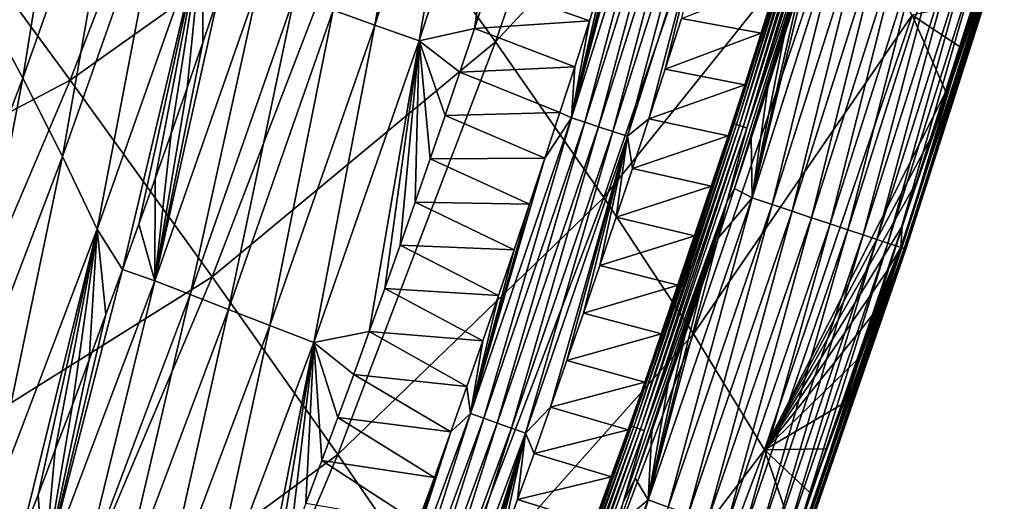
# Model space of a CAD drawing. Header units: millimetres. Extents: x -300 to 300, y -500 to 500.
# Tile 316 of 656: x 245 to 269, y -358 to -346. Entities that reach past the tile are written whole.
import ezdxf

# ---------------------------------------------------------------- set-up
doc = ezdxf.new("R2010")
doc.units = ezdxf.units.MM
doc.header["$LTSCALE"] = 81.481481
for name, color, linetype in [('19', 7, 'CONTINUOUS'), ('21', 7, 'CONTINUOUS'), ('23', 7, 'CONTINUOUS'), ('26', 7, 'CONTINUOUS'), ('27', 7, 'CONTINUOUS'), ('29', 7, 'CONTINUOUS'), ('30', 7, 'CONTINUOUS'), ('32', 7, 'CONTINUOUS')]:
    doc.layers.add(name, color=color, linetype=linetype)

msp = doc.modelspace()

# ---------------------------------------------------------------- linework, layer by layer
at = {"layer": '19', "color": 7, "linetype": 'CONTINUOUS'}
for points in [[(256.319, -346.575, 24.398), (259.964, -336.053, 24.278), (253.24, -342.302, 28.639), (256.319, -346.575, 24.398)], [(256.319, -346.575, 24.398), (262.608, -339.805, 19.818), (259.964, -336.053, 24.278), (256.319, -346.575, 24.398)], [(245.911, -347.509, 32.802), (249.742, -337.574, 32.646), (242.04, -342.236, 36.594), (245.911, -347.509, 32.802)], [(245.911, -347.509, 32.802), (253.24, -342.302, 28.639), (249.742, -337.574, 32.646), (245.911, -347.509, 32.802)], [(258.966, -350.381, 19.916), (262.608, -339.805, 19.818), (256.319, -346.575, 24.398), (258.966, -350.381, 19.916)], [(258.966, -350.381, 19.916), (264.794, -343.099, 15.113), (262.608, -339.805, 19.818), (258.966, -350.381, 19.916)], [(238.027, -351.663, 36.765), (245.911, -347.509, 32.802), (242.04, -342.236, 36.594), (238.027, -351.663, 36.765)], [(249.388, -352.32, 28.779), (253.24, -342.302, 28.639), (245.911, -347.509, 32.802), (249.388, -352.32, 28.779)], [(249.388, -352.32, 28.779), (256.319, -346.575, 24.398), (253.24, -342.302, 28.639), (249.388, -352.32, 28.779)], [(261.163, -353.709, 15.188), (264.794, -343.099, 15.113), (258.966, -350.381, 19.916), (261.163, -353.709, 15.188)], [(261.163, -353.709, 15.188), (266.505, -345.923, 10.157), (264.794, -343.099, 15.113), (261.163, -353.709, 15.188)], [(268.035, -345.605, 6.572), (266.505, -345.923, 10.157), (267.687, -346.702, 6.578), (268.035, -345.605, 6.572)], [(262.896, -356.548, 10.205), (266.505, -345.923, 10.157), (261.163, -353.709, 15.188), (262.896, -356.548, 10.205)], [(266.505, -345.923, 10.157), (262.896, -356.548, 10.205), (267.336, -347.799, 6.585), (266.505, -345.923, 10.157)], [(267.687, -346.702, 6.578), (266.505, -345.923, 10.157), (267.336, -347.799, 6.585), (267.687, -346.702, 6.578)], [(252.456, -356.657, 24.52), (256.319, -346.575, 24.398), (249.388, -352.32, 28.779), (252.456, -356.657, 24.52)], [(252.456, -356.657, 24.52), (258.966, -350.381, 19.916), (256.319, -346.575, 24.398), (252.456, -356.657, 24.52)], [(241.863, -357.027, 32.959), (245.911, -347.509, 32.802), (238.027, -351.663, 36.765), (241.863, -357.027, 32.959)], [(241.863, -357.027, 32.959), (249.388, -352.32, 28.779), (245.911, -347.509, 32.802), (241.863, -357.027, 32.959)], [(267.336, -347.799, 6.585), (262.896, -356.548, 10.205), (266.981, -348.894, 6.592), (267.336, -347.799, 6.585)], [(266.981, -348.894, 6.592), (262.896, -356.548, 10.205), (266.623, -349.988, 6.599), (266.981, -348.894, 6.592)], [(266.623, -349.988, 6.599), (262.896, -356.548, 10.205), (266.262, -351.081, 6.606), (266.623, -349.988, 6.599)], [(255.101, -360.508, 20.017), (258.966, -350.381, 19.916), (252.456, -356.657, 24.52), (255.101, -360.508, 20.017)], [(255.101, -360.508, 20.017), (261.163, -353.709, 15.188), (258.966, -350.381, 19.916), (255.101, -360.508, 20.017)], [(266.262, -351.081, 6.606), (262.896, -356.548, 10.205), (265.897, -352.173, 6.613), (266.262, -351.081, 6.606)], [(245.315, -361.912, 28.921), (249.388, -352.32, 28.779), (241.863, -357.027, 32.959), (245.315, -361.912, 28.921)], [(245.315, -361.912, 28.921), (252.456, -356.657, 24.52), (249.388, -352.32, 28.779), (245.315, -361.912, 28.921)], [(265.897, -352.173, 6.613), (262.896, -356.548, 10.205), (265.528, -353.263, 6.619), (265.897, -352.173, 6.613)], [(265.528, -353.263, 6.619), (262.896, -356.548, 10.205), (265.156, -354.352, 6.626), (265.528, -353.263, 6.619)], [(257.308, -363.863, 15.264), (261.163, -353.709, 15.188), (255.101, -360.508, 20.017), (257.308, -363.863, 15.264)], [(257.308, -363.863, 15.264), (262.896, -356.548, 10.205), (261.163, -353.709, 15.188), (257.308, -363.863, 15.264)], [(265.156, -354.352, 6.626), (262.896, -356.548, 10.205), (264.78, -355.439, 6.633), (265.156, -354.352, 6.626)], [(264.78, -355.439, 6.633), (262.896, -356.548, 10.205), (264.401, -356.524, 6.639), (264.78, -355.439, 6.633)], [(248.369, -366.305, 24.643), (252.456, -356.657, 24.52), (245.315, -361.912, 28.921), (248.369, -366.305, 24.643)], [(248.369, -366.305, 24.643), (255.101, -360.508, 20.017), (252.456, -356.657, 24.52), (248.369, -366.305, 24.643)], [(259.062, -366.709, 10.254), (262.896, -356.548, 10.205), (257.308, -363.863, 15.264), (259.062, -366.709, 10.254)], [(262.896, -356.548, 10.205), (259.062, -366.709, 10.254), (263.631, -358.689, 6.653), (262.896, -356.548, 10.205)], [(264.401, -356.524, 6.639), (262.896, -356.548, 10.205), (264.018, -357.608, 6.646), (264.401, -356.524, 6.639)], [(264.018, -357.608, 6.646), (262.896, -356.548, 10.205), (263.631, -358.689, 6.653), (264.018, -357.608, 6.646)], [(237.594, -366.135, 33.118), (245.315, -361.912, 28.921), (241.863, -357.027, 32.959), (237.594, -366.135, 33.118)]]:
    msp.add_3dface(points, dxfattribs=at)
at = {"layer": '21', "color": 7, "linetype": 'CONTINUOUS'}
for points in [[(243.657, -345.408, 15.552), (246.259, -338.078, 15.539), (244.754, -347.463, 13.743), (243.657, -345.408, 15.552)], [(244.754, -347.463, 13.743), (246.259, -338.078, 15.539), (247.355, -340.122, 13.745), (244.754, -347.463, 13.743)], [(244.754, -347.463, 13.743), (247.355, -340.122, 13.745), (245.724, -349.378, 11.923), (244.754, -347.463, 13.743)], [(245.724, -349.378, 11.923), (247.355, -340.122, 13.745), (248.321, -342.032, 11.942), (245.724, -349.378, 11.923)], [(245.724, -349.378, 11.923), (248.321, -342.032, 11.942), (246.57, -351.155, 10.093), (245.724, -349.378, 11.923)], [(246.57, -351.155, 10.093), (248.321, -342.032, 11.942), (249.163, -343.807, 10.129), (246.57, -351.155, 10.093)], [(246.57, -351.155, 10.093), (249.163, -343.807, 10.129), (247.193, -352.135, 8.761), (246.57, -351.155, 10.093)], [(247.193, -352.135, 8.761), (249.163, -343.807, 10.129), (247.593, -351.028, 8.771), (247.193, -352.135, 8.761)], [(247.593, -351.028, 8.771), (249.163, -343.807, 10.129), (247.989, -349.92, 8.78), (247.593, -351.028, 8.771)], [(247.989, -349.92, 8.78), (249.163, -343.807, 10.129), (248.382, -348.81, 8.79), (247.989, -349.92, 8.78)], [(248.382, -348.81, 8.79), (249.163, -343.807, 10.129), (248.77, -347.699, 8.799), (248.382, -348.81, 8.79)], [(248.77, -347.699, 8.799), (249.163, -343.807, 10.129), (249.154, -346.587, 8.809), (248.77, -347.699, 8.799)], [(249.154, -346.587, 8.809), (249.163, -343.807, 10.129), (249.534, -345.473, 8.819), (249.154, -346.587, 8.809)], [(242.042, -354.56, 13.744), (243.657, -345.408, 15.552), (244.754, -347.463, 13.743), (242.042, -354.56, 13.744)], [(242.042, -354.56, 13.744), (244.754, -347.463, 13.743), (243.014, -356.478, 11.908), (242.042, -354.56, 13.744)], [(243.014, -356.478, 11.908), (244.754, -347.463, 13.743), (245.724, -349.378, 11.923), (243.014, -356.478, 11.908)], [(243.014, -356.478, 11.908), (245.724, -349.378, 11.923), (243.865, -358.253, 10.062), (243.014, -356.478, 11.908)], [(243.865, -358.253, 10.062), (245.724, -349.378, 11.923), (246.57, -351.155, 10.093), (243.865, -358.253, 10.062)], [(243.865, -358.253, 10.062), (246.57, -351.155, 10.093), (244.701, -358.742, 8.704), (243.865, -358.253, 10.062)], [(244.701, -358.742, 8.704), (246.57, -351.155, 10.093), (245.127, -357.645, 8.713), (244.701, -358.742, 8.704)], [(245.127, -357.645, 8.713), (246.57, -351.155, 10.093), (245.549, -356.546, 8.723), (245.127, -357.645, 8.713)], [(245.549, -356.546, 8.723), (246.57, -351.155, 10.093), (245.967, -355.445, 8.732), (245.549, -356.546, 8.723)], [(245.967, -355.445, 8.732), (246.57, -351.155, 10.093), (246.38, -354.343, 8.742), (245.967, -355.445, 8.732)], [(246.38, -354.343, 8.742), (246.57, -351.155, 10.093), (246.788, -353.24, 8.751), (246.38, -354.343, 8.742)], [(246.788, -353.24, 8.751), (246.57, -351.155, 10.093), (247.193, -352.135, 8.761), (246.788, -353.24, 8.751)]]:
    msp.add_3dface(points, dxfattribs=at)
at = {"layer": '23', "color": 7, "linetype": 'CONTINUOUS'}
for points in [[(258.616, -346.059, 1.109), (256.157, -345.186, 2.741), (258.973, -344.937, 1.111), (258.616, -346.059, 1.109)], [(255.804, -346.249, 2.743), (256.157, -345.186, 2.741), (258.616, -346.059, 1.109), (255.804, -346.249, 2.743)], [(258.255, -347.181, 1.107), (255.804, -346.249, 2.743), (258.616, -346.059, 1.109), (258.255, -347.181, 1.107)], [(255.446, -347.312, 2.746), (255.804, -346.249, 2.743), (258.255, -347.181, 1.107), (255.446, -347.312, 2.746)], [(257.89, -348.301, 1.106), (255.446, -347.312, 2.746), (258.255, -347.181, 1.107), (257.89, -348.301, 1.106)], [(255.086, -348.373, 2.748), (255.446, -347.312, 2.746), (257.89, -348.301, 1.106), (255.086, -348.373, 2.748)], [(254.721, -349.432, 2.75), (255.086, -348.373, 2.748), (257.521, -349.42, 1.104), (254.721, -349.432, 2.75)], [(257.521, -349.42, 1.104), (255.086, -348.373, 2.748), (257.89, -348.301, 1.106), (257.521, -349.42, 1.104)], [(254.354, -350.49, 2.752), (254.721, -349.432, 2.75), (257.148, -350.537, 1.102), (254.354, -350.49, 2.752)], [(257.148, -350.537, 1.102), (254.721, -349.432, 2.75), (257.521, -349.42, 1.104), (257.148, -350.537, 1.102)], [(253.982, -351.546, 2.755), (254.354, -350.49, 2.752), (256.77, -351.654, 1.101), (253.982, -351.546, 2.755)], [(256.77, -351.654, 1.101), (254.354, -350.49, 2.752), (257.148, -350.537, 1.102), (256.77, -351.654, 1.101)], [(253.608, -352.602, 2.757), (253.982, -351.546, 2.755), (256.389, -352.77, 1.099), (253.608, -352.602, 2.757)], [(256.389, -352.77, 1.099), (253.982, -351.546, 2.755), (256.77, -351.654, 1.101), (256.389, -352.77, 1.099)], [(253.229, -353.655, 2.759), (253.608, -352.602, 2.757), (256.004, -353.884, 1.097), (253.229, -353.655, 2.759)], [(256.004, -353.884, 1.097), (253.608, -352.602, 2.757), (256.389, -352.77, 1.099), (256.004, -353.884, 1.097)], [(252.847, -354.707, 2.761), (253.229, -353.655, 2.759), (255.614, -354.998, 1.095), (252.847, -354.707, 2.761)], [(255.614, -354.998, 1.095), (253.229, -353.655, 2.759), (256.004, -353.884, 1.097), (255.614, -354.998, 1.095)], [(252.461, -355.758, 2.763), (252.847, -354.707, 2.761), (255.22, -356.11, 1.094), (252.461, -355.758, 2.763)], [(255.22, -356.11, 1.094), (252.847, -354.707, 2.761), (255.614, -354.998, 1.095), (255.22, -356.11, 1.094)], [(252.072, -356.807, 2.765), (252.461, -355.758, 2.763), (254.822, -357.221, 1.092), (252.072, -356.807, 2.765)], [(254.822, -357.221, 1.092), (252.461, -355.758, 2.763), (255.22, -356.11, 1.094), (254.822, -357.221, 1.092)], [(251.679, -357.854, 2.767), (252.072, -356.807, 2.765), (254.419, -358.33, 1.09), (251.679, -357.854, 2.767)], [(254.419, -358.33, 1.09), (252.072, -356.807, 2.765), (254.822, -357.221, 1.092), (254.419, -358.33, 1.09)]]:
    msp.add_3dface(points, dxfattribs=at)
at = {"layer": '26', "color": 7, "linetype": 'CONTINUOUS'}
for points in [[(254.744, -338.385, 5.461), (253.364, -346.163, 4.452), (252.345, -345.796, 5.44), (254.744, -338.385, 5.461)], [(255.772, -338.73, 4.46), (253.364, -346.163, 4.452), (254.744, -338.385, 5.461), (255.772, -338.73, 4.46)], [(255.772, -338.73, 4.46), (254.447, -346.551, 3.548), (253.364, -346.163, 4.452), (255.772, -338.73, 4.46)], [(256.864, -339.095, 3.543), (254.447, -346.551, 3.548), (255.772, -338.73, 4.46), (256.864, -339.095, 3.543)], [(256.864, -339.095, 3.543), (255.804, -346.249, 2.743), (254.447, -346.551, 3.548), (256.864, -339.095, 3.543)], [(256.157, -345.186, 2.741), (255.804, -346.249, 2.743), (256.864, -339.095, 3.543), (256.157, -345.186, 2.741)], [(249.534, -345.473, 8.819), (250.526, -345.138, 7.638), (247.981, -352.417, 7.588), (249.534, -345.473, 8.819)], [(250.526, -345.138, 7.638), (248.846, -352.753, 6.469), (247.981, -352.417, 7.588), (250.526, -345.138, 7.638)], [(251.396, -345.453, 6.505), (248.846, -352.753, 6.469), (250.526, -345.138, 7.638), (251.396, -345.453, 6.505)], [(249.154, -346.587, 8.809), (249.534, -345.473, 8.819), (247.981, -352.417, 7.588), (249.154, -346.587, 8.809)], [(251.396, -345.453, 6.505), (249.788, -353.118, 5.418), (248.846, -352.753, 6.469), (251.396, -345.453, 6.505)], [(252.345, -345.796, 5.44), (249.788, -353.118, 5.418), (251.396, -345.453, 6.505), (252.345, -345.796, 5.44)], [(252.345, -345.796, 5.44), (250.799, -353.508, 4.443), (249.788, -353.118, 5.418), (252.345, -345.796, 5.44)], [(253.364, -346.163, 4.452), (250.799, -353.508, 4.443), (252.345, -345.796, 5.44), (253.364, -346.163, 4.452)], [(253.364, -346.163, 4.452), (251.871, -353.921, 3.551), (250.799, -353.508, 4.443), (253.364, -346.163, 4.452)], [(254.447, -346.551, 3.548), (251.871, -353.921, 3.551), (253.364, -346.163, 4.452), (254.447, -346.551, 3.548)], [(255.804, -346.249, 2.743), (255.446, -347.312, 2.746), (254.447, -346.551, 3.548), (255.804, -346.249, 2.743)], [(248.77, -347.699, 8.799), (249.154, -346.587, 8.809), (247.981, -352.417, 7.588), (248.77, -347.699, 8.799)], [(254.447, -346.551, 3.548), (253.229, -353.655, 2.759), (251.871, -353.921, 3.551), (254.447, -346.551, 3.548)], [(253.608, -352.602, 2.757), (253.229, -353.655, 2.759), (254.447, -346.551, 3.548), (253.608, -352.602, 2.757)], [(253.982, -351.546, 2.755), (253.608, -352.602, 2.757), (254.447, -346.551, 3.548), (253.982, -351.546, 2.755)], [(254.354, -350.49, 2.752), (253.982, -351.546, 2.755), (254.447, -346.551, 3.548), (254.354, -350.49, 2.752)], [(254.721, -349.432, 2.75), (254.354, -350.49, 2.752), (254.447, -346.551, 3.548), (254.721, -349.432, 2.75)], [(255.446, -347.312, 2.746), (255.086, -348.373, 2.748), (254.447, -346.551, 3.548), (255.446, -347.312, 2.746)], [(255.086, -348.373, 2.748), (254.721, -349.432, 2.75), (254.447, -346.551, 3.548), (255.086, -348.373, 2.748)], [(248.382, -348.81, 8.79), (248.77, -347.699, 8.799), (247.981, -352.417, 7.588), (248.382, -348.81, 8.79)], [(247.989, -349.92, 8.78), (248.382, -348.81, 8.79), (247.981, -352.417, 7.588), (247.989, -349.92, 8.78)], [(247.593, -351.028, 8.771), (247.989, -349.92, 8.78), (247.981, -352.417, 7.588), (247.593, -351.028, 8.771)], [(247.193, -352.135, 8.761), (247.593, -351.028, 8.771), (247.981, -352.417, 7.588), (247.193, -352.135, 8.761)], [(246.788, -353.24, 8.751), (247.193, -352.135, 8.761), (245.27, -359.598, 7.539), (246.788, -353.24, 8.751)], [(247.193, -352.135, 8.761), (247.981, -352.417, 7.588), (245.27, -359.598, 7.539), (247.193, -352.135, 8.761)], [(247.981, -352.417, 7.588), (246.129, -359.957, 6.433), (245.27, -359.598, 7.539), (247.981, -352.417, 7.588)], [(248.846, -352.753, 6.469), (246.129, -359.957, 6.433), (247.981, -352.417, 7.588), (248.846, -352.753, 6.469)], [(248.846, -352.753, 6.469), (247.062, -360.345, 5.395), (246.129, -359.957, 6.433), (248.846, -352.753, 6.469)], [(249.788, -353.118, 5.418), (247.062, -360.345, 5.395), (248.846, -352.753, 6.469), (249.788, -353.118, 5.418)], [(246.38, -354.343, 8.742), (246.788, -353.24, 8.751), (245.27, -359.598, 7.539), (246.38, -354.343, 8.742)], [(249.788, -353.118, 5.418), (248.063, -360.759, 4.433), (247.062, -360.345, 5.395), (249.788, -353.118, 5.418)], [(250.799, -353.508, 4.443), (248.063, -360.759, 4.433), (249.788, -353.118, 5.418), (250.799, -353.508, 4.443)], [(250.799, -353.508, 4.443), (249.123, -361.197, 3.554), (248.063, -360.759, 4.433), (250.799, -353.508, 4.443)], [(251.871, -353.921, 3.551), (249.123, -361.197, 3.554), (250.799, -353.508, 4.443), (251.871, -353.921, 3.551)], [(253.229, -353.655, 2.759), (252.847, -354.707, 2.761), (251.871, -353.921, 3.551), (253.229, -353.655, 2.759)], [(251.871, -353.921, 3.551), (250.476, -360.987, 2.773), (249.123, -361.197, 3.554), (251.871, -353.921, 3.551)], [(250.88, -359.944, 2.771), (250.476, -360.987, 2.773), (251.871, -353.921, 3.551), (250.88, -359.944, 2.771)], [(251.281, -358.9, 2.769), (250.88, -359.944, 2.771), (251.871, -353.921, 3.551), (251.281, -358.9, 2.769)], [(251.679, -357.854, 2.767), (251.281, -358.9, 2.769), (251.871, -353.921, 3.551), (251.679, -357.854, 2.767)], [(252.072, -356.807, 2.765), (251.679, -357.854, 2.767), (251.871, -353.921, 3.551), (252.072, -356.807, 2.765)], [(252.847, -354.707, 2.761), (252.461, -355.758, 2.763), (251.871, -353.921, 3.551), (252.847, -354.707, 2.761)], [(252.461, -355.758, 2.763), (252.072, -356.807, 2.765), (251.871, -353.921, 3.551), (252.461, -355.758, 2.763)], [(245.967, -355.445, 8.732), (246.38, -354.343, 8.742), (245.27, -359.598, 7.539), (245.967, -355.445, 8.732)], [(245.549, -356.546, 8.723), (245.967, -355.445, 8.732), (245.27, -359.598, 7.539), (245.549, -356.546, 8.723)], [(245.127, -357.645, 8.713), (245.549, -356.546, 8.723), (245.27, -359.598, 7.539), (245.127, -357.645, 8.713)], [(244.701, -358.742, 8.704), (245.127, -357.645, 8.713), (245.27, -359.598, 7.539), (244.701, -358.742, 8.704)]]:
    msp.add_3dface(points, dxfattribs=at)
at = {"layer": '27', "color": 7, "linetype": 'CONTINUOUS'}
for points in [[(262.594, -350.39, 0.109), (264.186, -343.87, 0.031), (264.971, -342.945, 0.108), (262.594, -350.39, 0.109)], [(262.594, -350.39, 0.109), (264.971, -342.945, 0.108), (263.083, -350.552, 0.247), (262.594, -350.39, 0.109)], [(263.083, -350.552, 0.247), (264.971, -342.945, 0.108), (265.461, -343.096, 0.244), (263.083, -350.552, 0.247)], [(263.083, -350.552, 0.247), (265.461, -343.096, 0.244), (263.571, -350.714, 0.447), (263.083, -350.552, 0.247)], [(263.571, -350.714, 0.447), (265.461, -343.096, 0.244), (265.95, -343.247, 0.443), (263.571, -350.714, 0.447)], [(263.571, -350.714, 0.447), (265.95, -343.247, 0.443), (264.049, -350.873, 0.711), (263.571, -350.714, 0.447)], [(264.049, -350.873, 0.711), (265.95, -343.247, 0.443), (266.43, -343.394, 0.704), (264.049, -350.873, 0.711)], [(264.049, -350.873, 0.711), (266.43, -343.394, 0.704), (264.506, -351.025, 1.039), (264.049, -350.873, 0.711)], [(264.506, -351.025, 1.039), (266.43, -343.394, 0.704), (266.888, -343.536, 1.029), (264.506, -351.025, 1.039)], [(264.506, -351.025, 1.039), (266.888, -343.536, 1.029), (264.931, -351.166, 1.427), (264.506, -351.025, 1.039)], [(264.931, -351.166, 1.427), (266.888, -343.536, 1.029), (267.314, -343.667, 1.414), (264.931, -351.166, 1.427)], [(264.931, -351.166, 1.427), (267.314, -343.667, 1.414), (265.312, -351.292, 1.871), (264.931, -351.166, 1.427)], [(265.312, -351.292, 1.871), (267.314, -343.667, 1.414), (267.698, -343.785, 1.853), (265.312, -351.292, 1.871)], [(263.782, -345.159, 0.031), (264.186, -343.87, 0.031), (262.594, -350.39, 0.109), (263.782, -345.159, 0.031)], [(265.312, -351.292, 1.871), (267.698, -343.785, 1.853), (265.642, -351.402, 2.362), (265.312, -351.292, 1.871)], [(265.642, -351.402, 2.362), (267.698, -343.785, 1.853), (268.03, -343.887, 2.339), (265.642, -351.402, 2.362)], [(265.642, -351.402, 2.362), (268.03, -343.887, 2.339), (265.912, -351.491, 2.888), (265.642, -351.402, 2.362)], [(265.912, -351.491, 2.888), (268.03, -343.887, 2.339), (268.304, -343.972, 2.861), (265.912, -351.491, 2.888)], [(265.912, -351.491, 2.888), (268.304, -343.972, 2.861), (266.119, -351.56, 3.439), (265.912, -351.491, 2.888)], [(266.119, -351.56, 3.439), (268.304, -343.972, 2.861), (268.514, -344.037, 3.407), (266.119, -351.56, 3.439)], [(266.119, -351.56, 3.439), (268.514, -344.037, 3.407), (266.26, -351.607, 4.001), (266.119, -351.56, 3.439)], [(268.647, -344.078, 6.096), (266.262, -351.081, 6.606), (266.23, -351.597, 6.143), (268.647, -344.078, 6.096)], [(268.647, -344.078, 6.096), (266.23, -351.597, 6.143), (268.729, -344.103, 5.596), (268.647, -344.078, 6.096)], [(266.23, -351.597, 6.143), (266.317, -351.626, 5.642), (268.729, -344.103, 5.596), (266.23, -351.597, 6.143)], [(266.26, -351.607, 4.001), (268.514, -344.037, 3.407), (268.659, -344.081, 3.964), (266.26, -351.607, 4.001)], [(266.26, -351.607, 4.001), (268.659, -344.081, 3.964), (266.338, -351.633, 4.562), (266.26, -351.607, 4.001)], [(266.623, -349.988, 6.599), (266.262, -351.081, 6.606), (268.647, -344.078, 6.096), (266.623, -349.988, 6.599)], [(266.317, -351.626, 5.642), (268.763, -344.113, 5.069), (268.729, -344.103, 5.596), (266.317, -351.626, 5.642)], [(266.355, -351.639, 5.112), (268.763, -344.113, 5.069), (266.317, -351.626, 5.642), (266.355, -351.639, 5.112)], [(266.338, -351.633, 4.562), (268.659, -344.081, 3.964), (268.741, -344.107, 4.522), (266.338, -351.633, 4.562)], [(266.338, -351.633, 4.562), (268.741, -344.107, 4.522), (266.355, -351.639, 5.112), (266.338, -351.633, 4.562)], [(266.355, -351.639, 5.112), (268.741, -344.107, 4.522), (268.763, -344.113, 5.069), (266.355, -351.639, 5.112)], [(266.981, -348.894, 6.592), (266.623, -349.988, 6.599), (268.647, -344.078, 6.096), (266.981, -348.894, 6.592)], [(267.336, -347.799, 6.585), (266.981, -348.894, 6.592), (268.647, -344.078, 6.096), (267.336, -347.799, 6.585)], [(267.687, -346.702, 6.578), (267.336, -347.799, 6.585), (268.647, -344.078, 6.096), (267.687, -346.702, 6.578)], [(268.035, -345.605, 6.572), (267.687, -346.702, 6.578), (268.647, -344.078, 6.096), (268.035, -345.605, 6.572)], [(263.378, -346.431, 0.031), (263.782, -345.159, 0.031), (262.594, -350.39, 0.109), (263.378, -346.431, 0.031)], [(262.975, -347.688, 0.031), (263.378, -346.431, 0.031), (262.594, -350.39, 0.109), (262.975, -347.688, 0.031)], [(262.571, -348.93, 0.031), (262.975, -347.688, 0.031), (262.594, -350.39, 0.109), (262.571, -348.93, 0.031)], [(262.166, -350.157, 0.031), (262.571, -348.93, 0.031), (262.594, -350.39, 0.109), (262.166, -350.157, 0.031)], [(261.761, -351.371, 0.031), (262.166, -350.157, 0.031), (262.594, -350.39, 0.109), (261.761, -351.371, 0.031)], [(260.053, -357.772, 0.109), (261.761, -351.371, 0.031), (262.594, -350.39, 0.109), (260.053, -357.772, 0.109)], [(260.053, -357.772, 0.109), (262.594, -350.39, 0.109), (260.539, -357.946, 0.249), (260.053, -357.772, 0.109)], [(260.539, -357.946, 0.249), (262.594, -350.39, 0.109), (263.083, -350.552, 0.247), (260.539, -357.946, 0.249)], [(260.539, -357.946, 0.249), (263.083, -350.552, 0.247), (261.026, -358.121, 0.45), (260.539, -357.946, 0.249)], [(261.026, -358.121, 0.45), (263.083, -350.552, 0.247), (263.571, -350.714, 0.447), (261.026, -358.121, 0.45)], [(261.026, -358.121, 0.45), (263.571, -350.714, 0.447), (261.502, -358.291, 0.717), (261.026, -358.121, 0.45)], [(261.502, -358.291, 0.717), (263.571, -350.714, 0.447), (264.049, -350.873, 0.711), (261.502, -358.291, 0.717)], [(261.502, -358.291, 0.717), (264.049, -350.873, 0.711), (261.957, -358.454, 1.048), (261.502, -358.291, 0.717)], [(261.957, -358.454, 1.048), (264.049, -350.873, 0.711), (264.506, -351.025, 1.039), (261.957, -358.454, 1.048)], [(261.957, -358.454, 1.048), (264.506, -351.025, 1.039), (262.379, -358.605, 1.441), (261.957, -358.454, 1.048)], [(262.379, -358.605, 1.441), (264.506, -351.025, 1.039), (264.931, -351.166, 1.427), (262.379, -358.605, 1.441)], [(266.262, -351.081, 6.606), (265.897, -352.173, 6.613), (266.23, -351.597, 6.143), (266.262, -351.081, 6.606)], [(261.356, -352.571, 0.031), (261.761, -351.371, 0.031), (260.053, -357.772, 0.109), (261.356, -352.571, 0.031)], [(262.379, -358.605, 1.441), (264.931, -351.166, 1.427), (262.758, -358.741, 1.889), (262.379, -358.605, 1.441)], [(262.758, -358.741, 1.889), (264.931, -351.166, 1.427), (265.312, -351.292, 1.871), (262.758, -358.741, 1.889)], [(262.758, -358.741, 1.889), (265.312, -351.292, 1.871), (263.085, -358.858, 2.384), (262.758, -358.741, 1.889)], [(263.085, -358.858, 2.384), (265.312, -351.292, 1.871), (265.642, -351.402, 2.362), (263.085, -358.858, 2.384)], [(263.085, -358.858, 2.384), (265.642, -351.402, 2.362), (263.352, -358.954, 2.915), (263.085, -358.858, 2.384)], [(263.352, -358.954, 2.915), (265.642, -351.402, 2.362), (265.912, -351.491, 2.888), (263.352, -358.954, 2.915)], [(263.352, -358.954, 2.915), (265.912, -351.491, 2.888), (263.555, -359.026, 3.47), (263.352, -358.954, 2.915)], [(263.555, -359.026, 3.47), (265.912, -351.491, 2.888), (266.119, -351.56, 3.439), (263.555, -359.026, 3.47)], [(263.555, -359.026, 3.47), (266.119, -351.56, 3.439), (263.692, -359.076, 4.037), (263.555, -359.026, 3.47)], [(264.018, -357.608, 6.646), (263.631, -358.689, 6.653), (266.23, -351.597, 6.143), (264.018, -357.608, 6.646)], [(266.23, -351.597, 6.143), (263.631, -358.689, 6.653), (263.645, -359.059, 6.189), (266.23, -351.597, 6.143)], [(266.23, -351.597, 6.143), (263.645, -359.059, 6.189), (266.317, -351.626, 5.642), (266.23, -351.597, 6.143)], [(263.645, -359.059, 6.189), (263.736, -359.091, 5.686), (266.317, -351.626, 5.642), (263.645, -359.059, 6.189)], [(263.692, -359.076, 4.037), (266.119, -351.56, 3.439), (266.26, -351.607, 4.001), (263.692, -359.076, 4.037)], [(263.692, -359.076, 4.037), (266.26, -351.607, 4.001), (263.765, -359.102, 4.602), (263.692, -359.076, 4.037)], [(263.736, -359.091, 5.686), (266.355, -351.639, 5.112), (266.317, -351.626, 5.642), (263.736, -359.091, 5.686)], [(263.778, -359.106, 5.155), (266.355, -351.639, 5.112), (263.736, -359.091, 5.686), (263.778, -359.106, 5.155)], [(263.765, -359.102, 4.602), (266.26, -351.607, 4.001), (266.338, -351.633, 4.562), (263.765, -359.102, 4.602)], [(263.765, -359.102, 4.602), (266.338, -351.633, 4.562), (263.778, -359.106, 5.155), (263.765, -359.102, 4.602)], [(263.778, -359.106, 5.155), (266.338, -351.633, 4.562), (266.355, -351.639, 5.112), (263.778, -359.106, 5.155)], [(264.401, -356.524, 6.639), (264.018, -357.608, 6.646), (266.23, -351.597, 6.143), (264.401, -356.524, 6.639)], [(264.78, -355.439, 6.633), (264.401, -356.524, 6.639), (266.23, -351.597, 6.143), (264.78, -355.439, 6.633)], [(265.156, -354.352, 6.626), (264.78, -355.439, 6.633), (266.23, -351.597, 6.143), (265.156, -354.352, 6.626)], [(265.528, -353.263, 6.619), (265.156, -354.352, 6.626), (266.23, -351.597, 6.143), (265.528, -353.263, 6.619)], [(265.897, -352.173, 6.613), (265.528, -353.263, 6.619), (266.23, -351.597, 6.143), (265.897, -352.173, 6.613)], [(260.95, -353.759, 0.031), (261.356, -352.571, 0.031), (260.053, -357.772, 0.109), (260.95, -353.759, 0.031)], [(260.544, -354.932, 0.031), (260.95, -353.759, 0.031), (260.053, -357.772, 0.109), (260.544, -354.932, 0.031)], [(260.138, -356.091, 0.031), (260.544, -354.932, 0.031), (260.053, -357.772, 0.109), (260.138, -356.091, 0.031)], [(259.73, -357.239, 0.031), (260.138, -356.091, 0.031), (260.053, -357.772, 0.109), (259.73, -357.239, 0.031)], [(259.322, -358.376, 0.031), (259.73, -357.239, 0.031), (260.053, -357.772, 0.109), (259.322, -358.376, 0.031)], [(257.337, -365.077, 0.11), (259.322, -358.376, 0.031), (260.053, -357.772, 0.109), (257.337, -365.077, 0.11)], [(257.337, -365.077, 0.11), (260.053, -357.772, 0.109), (257.821, -365.264, 0.251), (257.337, -365.077, 0.11)], [(257.821, -365.264, 0.251), (260.053, -357.772, 0.109), (260.539, -357.946, 0.249), (257.821, -365.264, 0.251)]]:
    msp.add_3dface(points, dxfattribs=at)
at = {"layer": '29', "color": 7, "linetype": 'CONTINUOUS'}
for points in [[(262.817, -346.364, 0.5), (260.863, -346.004, 0.5), (263.222, -345.089, 0.5), (262.817, -346.364, 0.5)], [(260.464, -347.239, 0.5), (260.863, -346.004, 0.5), (262.817, -346.364, 0.5), (260.464, -347.239, 0.5)], [(262.412, -347.623, 0.5), (260.464, -347.239, 0.5), (262.817, -346.364, 0.5), (262.412, -347.623, 0.5)], [(260.066, -348.459, 0.5), (260.464, -347.239, 0.5), (262.412, -347.623, 0.5), (260.066, -348.459, 0.5)], [(262.006, -348.869, 0.5), (260.066, -348.459, 0.5), (262.412, -347.623, 0.5), (262.006, -348.869, 0.5)], [(259.667, -349.666, 0.5), (260.066, -348.459, 0.5), (262.006, -348.869, 0.5), (259.667, -349.666, 0.5)], [(261.6, -350.1, 0.5), (259.667, -349.666, 0.5), (262.006, -348.869, 0.5), (261.6, -350.1, 0.5)], [(259.267, -350.859, 0.5), (259.667, -349.666, 0.5), (261.6, -350.1, 0.5), (259.267, -350.859, 0.5)], [(261.193, -351.317, 0.5), (259.267, -350.859, 0.5), (261.6, -350.1, 0.5), (261.193, -351.317, 0.5)], [(258.867, -352.039, 0.5), (259.267, -350.859, 0.5), (261.193, -351.317, 0.5), (258.867, -352.039, 0.5)], [(260.786, -352.52, 0.5), (258.867, -352.039, 0.5), (261.193, -351.317, 0.5), (260.786, -352.52, 0.5)], [(258.466, -353.206, 0.5), (258.867, -352.039, 0.5), (260.786, -352.52, 0.5), (258.466, -353.206, 0.5)], [(260.378, -353.711, 0.5), (258.466, -353.206, 0.5), (260.786, -352.52, 0.5), (260.378, -353.711, 0.5)], [(258.064, -354.362, 0.5), (258.466, -353.206, 0.5), (260.378, -353.711, 0.5), (258.064, -354.362, 0.5)], [(259.97, -354.889, 0.5), (258.064, -354.362, 0.5), (260.378, -353.711, 0.5), (259.97, -354.889, 0.5)], [(257.662, -355.505, 0.5), (258.064, -354.362, 0.5), (259.97, -354.889, 0.5), (257.662, -355.505, 0.5)], [(259.561, -356.054, 0.5), (257.662, -355.505, 0.5), (259.97, -354.889, 0.5), (259.561, -356.054, 0.5)], [(257.259, -356.637, 0.5), (257.662, -355.505, 0.5), (259.561, -356.054, 0.5), (257.259, -356.637, 0.5)], [(259.151, -357.208, 0.5), (257.259, -356.637, 0.5), (259.561, -356.054, 0.5), (259.151, -357.208, 0.5)], [(256.855, -357.758, 0.5), (257.259, -356.637, 0.5), (259.151, -357.208, 0.5), (256.855, -357.758, 0.5)], [(258.741, -358.349, 0.5), (256.855, -357.758, 0.5), (259.151, -357.208, 0.5), (258.741, -358.349, 0.5)], [(256.45, -358.868, 0.5), (256.855, -357.758, 0.5), (258.741, -358.349, 0.5), (256.45, -358.868, 0.5)]]:
    msp.add_3dface(points, dxfattribs=at)
at = {"layer": '30', "color": 7, "linetype": 'CONTINUOUS'}
for points in [[(262.121, -348.566, 0.404), (264.434, -341.172, 0.5), (264.465, -341.121, 0.404), (262.121, -348.566, 0.404)], [(262.121, -348.566, 0.404), (264.465, -341.121, 0.404), (262.155, -348.577, 0.307), (262.121, -348.566, 0.404)], [(264.03, -342.494, 0.5), (264.434, -341.172, 0.5), (262.121, -348.566, 0.404), (264.03, -342.494, 0.5)], [(262.155, -348.577, 0.307), (264.465, -341.121, 0.404), (264.499, -341.132, 0.307), (262.155, -348.577, 0.307)], [(262.155, -348.577, 0.307), (264.499, -341.132, 0.307), (262.21, -348.595, 0.216), (262.155, -348.577, 0.307)], [(262.21, -348.595, 0.216), (264.499, -341.132, 0.307), (264.555, -341.149, 0.216), (262.21, -348.595, 0.216)], [(262.21, -348.595, 0.216), (264.555, -341.149, 0.216), (262.284, -348.62, 0.138), (262.21, -348.595, 0.216)], [(262.284, -348.62, 0.138), (264.555, -341.149, 0.216), (264.629, -341.171, 0.138), (262.284, -348.62, 0.138)], [(262.284, -348.62, 0.138), (264.629, -341.171, 0.138), (262.372, -348.648, 0.079), (262.284, -348.62, 0.138)], [(262.372, -348.648, 0.079), (264.629, -341.171, 0.138), (264.718, -341.198, 0.079), (262.372, -348.648, 0.079)], [(262.372, -348.648, 0.079), (264.718, -341.198, 0.079), (262.468, -348.68, 0.042), (262.372, -348.648, 0.079)], [(262.468, -348.68, 0.042), (264.718, -341.198, 0.079), (264.814, -341.227, 0.042), (262.468, -348.68, 0.042)], [(262.468, -348.68, 0.042), (264.814, -341.227, 0.042), (264.349, -343.093, 0.028), (262.468, -348.68, 0.042)], [(263.626, -343.8, 0.5), (264.03, -342.494, 0.5), (262.121, -348.566, 0.404), (263.626, -343.8, 0.5)], [(262.166, -350.157, 0.031), (261.976, -350.493, 0.028), (264.349, -343.093, 0.028), (262.166, -350.157, 0.031)], [(261.976, -350.493, 0.028), (262.468, -348.68, 0.042), (264.349, -343.093, 0.028), (261.976, -350.493, 0.028)], [(262.571, -348.93, 0.031), (262.166, -350.157, 0.031), (264.349, -343.093, 0.028), (262.571, -348.93, 0.031)], [(262.975, -347.688, 0.031), (262.571, -348.93, 0.031), (264.349, -343.093, 0.028), (262.975, -347.688, 0.031)], [(263.378, -346.431, 0.031), (262.975, -347.688, 0.031), (264.349, -343.093, 0.028), (263.378, -346.431, 0.031)], [(263.782, -345.159, 0.031), (263.378, -346.431, 0.031), (264.349, -343.093, 0.028), (263.782, -345.159, 0.031)], [(263.222, -345.089, 0.5), (263.626, -343.8, 0.5), (262.121, -348.566, 0.404), (263.222, -345.089, 0.5)], [(262.817, -346.364, 0.5), (263.222, -345.089, 0.5), (262.121, -348.566, 0.404), (262.817, -346.364, 0.5)], [(262.412, -347.623, 0.5), (262.817, -346.364, 0.5), (262.121, -348.566, 0.404), (262.412, -347.623, 0.5)], [(262.006, -348.869, 0.5), (262.412, -347.623, 0.5), (262.121, -348.566, 0.404), (262.006, -348.869, 0.5)], [(259.611, -355.956, 0.404), (262.006, -348.869, 0.5), (262.121, -348.566, 0.404), (259.611, -355.956, 0.404)], [(259.611, -355.956, 0.404), (262.121, -348.566, 0.404), (259.645, -355.968, 0.307), (259.611, -355.956, 0.404)], [(259.645, -355.968, 0.307), (262.121, -348.566, 0.404), (262.155, -348.577, 0.307), (259.645, -355.968, 0.307)], [(259.645, -355.968, 0.307), (262.155, -348.577, 0.307), (259.699, -355.987, 0.216), (259.645, -355.968, 0.307)], [(259.699, -355.987, 0.216), (262.155, -348.577, 0.307), (262.21, -348.595, 0.216), (259.699, -355.987, 0.216)], [(259.699, -355.987, 0.216), (262.21, -348.595, 0.216), (259.773, -356.013, 0.138), (259.699, -355.987, 0.216)], [(259.773, -356.013, 0.138), (262.21, -348.595, 0.216), (262.284, -348.62, 0.138), (259.773, -356.013, 0.138)], [(259.773, -356.013, 0.138), (262.284, -348.62, 0.138), (259.86, -356.044, 0.079), (259.773, -356.013, 0.138)], [(259.86, -356.044, 0.079), (262.284, -348.62, 0.138), (262.372, -348.648, 0.079), (259.86, -356.044, 0.079)], [(259.86, -356.044, 0.079), (262.372, -348.648, 0.079), (259.955, -356.078, 0.042), (259.86, -356.044, 0.079)], [(259.955, -356.078, 0.042), (262.372, -348.648, 0.079), (262.468, -348.68, 0.042), (259.955, -356.078, 0.042)], [(259.955, -356.078, 0.042), (262.468, -348.68, 0.042), (261.976, -350.493, 0.028), (259.955, -356.078, 0.042)], [(261.6, -350.1, 0.5), (262.006, -348.869, 0.5), (259.611, -355.956, 0.404), (261.6, -350.1, 0.5)], [(261.193, -351.317, 0.5), (261.6, -350.1, 0.5), (259.611, -355.956, 0.404), (261.193, -351.317, 0.5)], [(262.166, -350.157, 0.031), (261.761, -351.371, 0.031), (261.976, -350.493, 0.028), (262.166, -350.157, 0.031)], [(259.73, -357.239, 0.031), (259.437, -357.836, 0.028), (261.976, -350.493, 0.028), (259.73, -357.239, 0.031)], [(259.437, -357.836, 0.028), (259.955, -356.078, 0.042), (261.976, -350.493, 0.028), (259.437, -357.836, 0.028)], [(260.138, -356.091, 0.031), (259.73, -357.239, 0.031), (261.976, -350.493, 0.028), (260.138, -356.091, 0.031)], [(260.544, -354.932, 0.031), (260.138, -356.091, 0.031), (261.976, -350.493, 0.028), (260.544, -354.932, 0.031)], [(260.95, -353.759, 0.031), (260.544, -354.932, 0.031), (261.976, -350.493, 0.028), (260.95, -353.759, 0.031)], [(261.356, -352.571, 0.031), (260.95, -353.759, 0.031), (261.976, -350.493, 0.028), (261.356, -352.571, 0.031)], [(261.761, -351.371, 0.031), (261.356, -352.571, 0.031), (261.976, -350.493, 0.028), (261.761, -351.371, 0.031)], [(260.786, -352.52, 0.5), (261.193, -351.317, 0.5), (259.611, -355.956, 0.404), (260.786, -352.52, 0.5)], [(260.378, -353.711, 0.5), (260.786, -352.52, 0.5), (259.611, -355.956, 0.404), (260.378, -353.711, 0.5)], [(259.97, -354.889, 0.5), (260.378, -353.711, 0.5), (259.611, -355.956, 0.404), (259.97, -354.889, 0.5)], [(259.561, -356.054, 0.5), (259.97, -354.889, 0.5), (259.611, -355.956, 0.404), (259.561, -356.054, 0.5)], [(256.925, -363.281, 0.404), (259.561, -356.054, 0.5), (259.611, -355.956, 0.404), (256.925, -363.281, 0.404)], [(256.925, -363.281, 0.404), (259.611, -355.956, 0.404), (256.959, -363.294, 0.307), (256.925, -363.281, 0.404)], [(256.959, -363.294, 0.307), (259.611, -355.956, 0.404), (259.645, -355.968, 0.307), (256.959, -363.294, 0.307)], [(256.959, -363.294, 0.307), (259.645, -355.968, 0.307), (257.013, -363.315, 0.216), (256.959, -363.294, 0.307)], [(257.013, -363.315, 0.216), (259.645, -355.968, 0.307), (259.699, -355.987, 0.216), (257.013, -363.315, 0.216)], [(259.151, -357.208, 0.5), (259.561, -356.054, 0.5), (256.925, -363.281, 0.404), (259.151, -357.208, 0.5)], [(257.013, -363.315, 0.216), (259.699, -355.987, 0.216), (257.085, -363.342, 0.138), (257.013, -363.315, 0.216)], [(257.085, -363.342, 0.138), (259.699, -355.987, 0.216), (259.773, -356.013, 0.138), (257.085, -363.342, 0.138)], [(257.085, -363.342, 0.138), (259.773, -356.013, 0.138), (257.172, -363.375, 0.079), (257.085, -363.342, 0.138)], [(257.172, -363.375, 0.079), (259.773, -356.013, 0.138), (259.86, -356.044, 0.079), (257.172, -363.375, 0.079)], [(257.172, -363.375, 0.079), (259.86, -356.044, 0.079), (257.266, -363.411, 0.042), (257.172, -363.375, 0.079)], [(257.266, -363.411, 0.042), (259.86, -356.044, 0.079), (259.955, -356.078, 0.042), (257.266, -363.411, 0.042)], [(257.266, -363.411, 0.042), (259.955, -356.078, 0.042), (259.437, -357.836, 0.028), (257.266, -363.411, 0.042)], [(258.741, -358.349, 0.5), (259.151, -357.208, 0.5), (256.925, -363.281, 0.404), (258.741, -358.349, 0.5)], [(259.73, -357.239, 0.031), (259.322, -358.376, 0.031), (259.437, -357.836, 0.028), (259.73, -357.239, 0.031)]]:
    msp.add_3dface(points, dxfattribs=at)
at = {"layer": '32', "color": 7, "linetype": 'CONTINUOUS'}
for points in [[(258.174, -348.429, 0.931), (260.022, -341.565, 1.116), (260.478, -341.141, 0.939), (258.174, -348.429, 0.931)], [(258.174, -348.429, 0.931), (260.478, -341.141, 0.939), (258.5, -348.537, 0.777), (258.174, -348.429, 0.931)], [(258.5, -348.537, 0.777), (260.478, -341.141, 0.939), (260.808, -341.242, 0.783), (258.5, -348.537, 0.777)], [(258.5, -348.537, 0.777), (260.808, -341.242, 0.783), (258.839, -348.649, 0.656), (258.5, -348.537, 0.777)], [(258.839, -348.649, 0.656), (260.808, -341.242, 0.783), (261.153, -341.348, 0.659), (258.839, -348.649, 0.656)], [(258.839, -348.649, 0.656), (261.153, -341.348, 0.659), (259.188, -348.765, 0.569), (258.839, -348.649, 0.656)], [(259.188, -348.765, 0.569), (261.153, -341.348, 0.659), (261.508, -341.457, 0.57), (259.188, -348.765, 0.569)], [(259.188, -348.765, 0.569), (261.508, -341.457, 0.57), (259.542, -348.881, 0.517), (259.188, -348.765, 0.569)], [(259.542, -348.881, 0.517), (261.508, -341.457, 0.57), (261.868, -341.567, 0.517), (259.542, -348.881, 0.517)], [(259.676, -342.69, 1.115), (260.022, -341.565, 1.116), (258.174, -348.429, 0.931), (259.676, -342.69, 1.115)], [(260.066, -348.459, 0.5), (259.542, -348.881, 0.517), (261.868, -341.567, 0.517), (260.066, -348.459, 0.5)], [(260.464, -347.239, 0.5), (260.066, -348.459, 0.5), (261.868, -341.567, 0.517), (260.464, -347.239, 0.5)], [(260.863, -346.004, 0.5), (260.464, -347.239, 0.5), (261.868, -341.567, 0.517), (260.863, -346.004, 0.5)], [(259.327, -343.814, 1.113), (259.676, -342.69, 1.115), (258.174, -348.429, 0.931), (259.327, -343.814, 1.113)], [(258.973, -344.937, 1.111), (259.327, -343.814, 1.113), (258.174, -348.429, 0.931), (258.973, -344.937, 1.111)], [(258.616, -346.059, 1.109), (258.973, -344.937, 1.111), (258.174, -348.429, 0.931), (258.616, -346.059, 1.109)], [(258.255, -347.181, 1.107), (258.616, -346.059, 1.109), (258.174, -348.429, 0.931), (258.255, -347.181, 1.107)], [(257.89, -348.301, 1.106), (258.255, -347.181, 1.107), (258.174, -348.429, 0.931), (257.89, -348.301, 1.106)], [(255.706, -355.661, 0.923), (257.521, -349.42, 1.104), (258.174, -348.429, 0.931), (255.706, -355.661, 0.923)], [(255.706, -355.661, 0.923), (258.174, -348.429, 0.931), (256.027, -355.776, 0.772), (255.706, -355.661, 0.923)], [(256.027, -355.776, 0.772), (258.174, -348.429, 0.931), (258.5, -348.537, 0.777), (256.027, -355.776, 0.772)], [(257.521, -349.42, 1.104), (257.89, -348.301, 1.106), (258.174, -348.429, 0.931), (257.521, -349.42, 1.104)], [(260.066, -348.459, 0.5), (259.667, -349.666, 0.5), (259.542, -348.881, 0.517), (260.066, -348.459, 0.5)], [(256.027, -355.776, 0.772), (258.5, -348.537, 0.777), (256.361, -355.895, 0.653), (256.027, -355.776, 0.772)], [(256.361, -355.895, 0.653), (258.5, -348.537, 0.777), (258.839, -348.649, 0.656), (256.361, -355.895, 0.653)], [(256.361, -355.895, 0.653), (258.839, -348.649, 0.656), (256.704, -356.017, 0.567), (256.361, -355.895, 0.653)], [(256.704, -356.017, 0.567), (258.839, -348.649, 0.656), (259.188, -348.765, 0.569), (256.704, -356.017, 0.567)], [(256.704, -356.017, 0.567), (259.188, -348.765, 0.569), (257.052, -356.141, 0.516), (256.704, -356.017, 0.567)], [(257.052, -356.141, 0.516), (259.188, -348.765, 0.569), (259.542, -348.881, 0.517), (257.052, -356.141, 0.516)], [(257.662, -355.505, 0.5), (257.052, -356.141, 0.516), (259.542, -348.881, 0.517), (257.662, -355.505, 0.5)], [(258.064, -354.362, 0.5), (257.662, -355.505, 0.5), (259.542, -348.881, 0.517), (258.064, -354.362, 0.5)], [(258.466, -353.206, 0.5), (258.064, -354.362, 0.5), (259.542, -348.881, 0.517), (258.466, -353.206, 0.5)], [(258.867, -352.039, 0.5), (258.466, -353.206, 0.5), (259.542, -348.881, 0.517), (258.867, -352.039, 0.5)], [(259.267, -350.859, 0.5), (258.867, -352.039, 0.5), (259.542, -348.881, 0.517), (259.267, -350.859, 0.5)], [(259.667, -349.666, 0.5), (259.267, -350.859, 0.5), (259.542, -348.881, 0.517), (259.667, -349.666, 0.5)], [(257.148, -350.537, 1.102), (257.521, -349.42, 1.104), (255.706, -355.661, 0.923), (257.148, -350.537, 1.102)], [(256.77, -351.654, 1.101), (257.148, -350.537, 1.102), (255.706, -355.661, 0.923), (256.77, -351.654, 1.101)], [(256.389, -352.77, 1.099), (256.77, -351.654, 1.101), (255.706, -355.661, 0.923), (256.389, -352.77, 1.099)], [(256.004, -353.884, 1.097), (256.389, -352.77, 1.099), (255.706, -355.661, 0.923), (256.004, -353.884, 1.097)], [(255.614, -354.998, 1.095), (256.004, -353.884, 1.097), (255.706, -355.661, 0.923), (255.614, -354.998, 1.095)], [(255.22, -356.11, 1.094), (255.614, -354.998, 1.095), (255.706, -355.661, 0.923), (255.22, -356.11, 1.094)], [(253.062, -362.833, 0.915), (255.22, -356.11, 1.094), (255.706, -355.661, 0.923), (253.062, -362.833, 0.915)], [(253.062, -362.833, 0.915), (255.706, -355.661, 0.923), (253.377, -362.954, 0.767), (253.062, -362.833, 0.915)], [(253.377, -362.954, 0.767), (255.706, -355.661, 0.923), (256.027, -355.776, 0.772), (253.377, -362.954, 0.767)], [(257.662, -355.505, 0.5), (257.259, -356.637, 0.5), (257.052, -356.141, 0.516), (257.662, -355.505, 0.5)], [(253.377, -362.954, 0.767), (256.027, -355.776, 0.772), (253.706, -363.081, 0.65), (253.377, -362.954, 0.767)], [(253.706, -363.081, 0.65), (256.027, -355.776, 0.772), (256.361, -355.895, 0.653), (253.706, -363.081, 0.65)], [(253.706, -363.081, 0.65), (256.361, -355.895, 0.653), (254.043, -363.21, 0.566), (253.706, -363.081, 0.65)], [(254.043, -363.21, 0.566), (256.361, -355.895, 0.653), (256.704, -356.017, 0.567), (254.043, -363.21, 0.566)], [(254.822, -357.221, 1.092), (255.22, -356.11, 1.094), (253.062, -362.833, 0.915), (254.822, -357.221, 1.092)], [(254.043, -363.21, 0.566), (256.704, -356.017, 0.567), (254.384, -363.342, 0.516), (254.043, -363.21, 0.566)], [(254.384, -363.342, 0.516), (256.704, -356.017, 0.567), (257.052, -356.141, 0.516), (254.384, -363.342, 0.516)], [(254.82, -363.207, 0.5), (254.384, -363.342, 0.516), (257.052, -356.141, 0.516), (254.82, -363.207, 0.5)], [(255.229, -362.137, 0.5), (254.82, -363.207, 0.5), (257.052, -356.141, 0.516), (255.229, -362.137, 0.5)], [(255.637, -361.057, 0.5), (255.229, -362.137, 0.5), (257.052, -356.141, 0.516), (255.637, -361.057, 0.5)], [(256.044, -359.968, 0.5), (255.637, -361.057, 0.5), (257.052, -356.141, 0.516), (256.044, -359.968, 0.5)], [(256.45, -358.868, 0.5), (256.044, -359.968, 0.5), (257.052, -356.141, 0.516), (256.45, -358.868, 0.5)], [(256.855, -357.758, 0.5), (256.45, -358.868, 0.5), (257.052, -356.141, 0.516), (256.855, -357.758, 0.5)], [(257.259, -356.637, 0.5), (256.855, -357.758, 0.5), (257.052, -356.141, 0.516), (257.259, -356.637, 0.5)], [(254.419, -358.33, 1.09), (254.822, -357.221, 1.092), (253.062, -362.833, 0.915), (254.419, -358.33, 1.09)]]:
    msp.add_3dface(points, dxfattribs=at)

doc.saveas('drawing.dxf')
